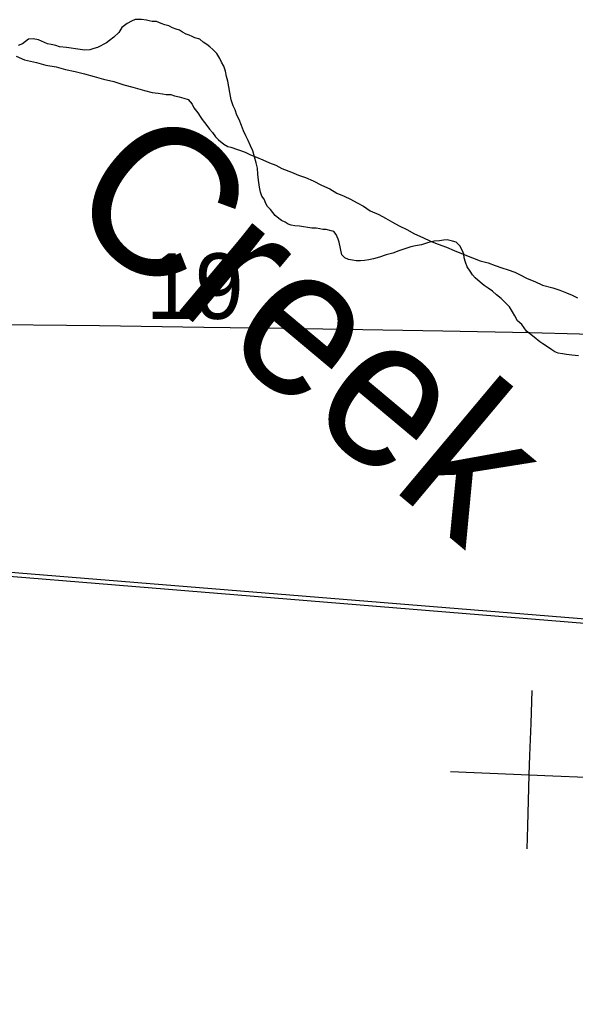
# Model space of a CAD drawing. Extents: x 2.4 to 73.1, y 4.5 to 25.6.
# Drawn here: x 43.3364 to 43.5136, y 22.6682 to 22.9785 of the extents above; entities that cross this region are included whole.
import ezdxf

# ---------------------------------------------------------------- set-up
doc = ezdxf.new("R2010")
doc.units = 0
for name, color, linetype in [('GM_X_City_Street', 7, 'Continuous'), ('GM_X_County_Road', 7, 'Continuous'), ('GM_X_Minor_River', 7, 'Continuous'), ('GM_X_Minor_River_Text', 7, 'Continuous'), ('GM_X_Rail_Line', 7, 'Continuous'), ('GM_X_Section_Text', 7, 'Continuous'), ('GM_X_Township_Road', 7, 'Continuous')]:
    doc.layers.add(name, color=color, linetype=linetype)

msp = doc.modelspace()

# ---------------------------------------------------------------- linework, layer by layer
at = {"layer": 'GM_X_City_Street'}
for points in [[(43.49817, 22.71425), (43.49833, 22.72146), (43.49869, 22.73368), (43.49881, 22.73784), (43.49904, 22.74401), (43.4994, 22.75422), (43.49971, 22.76476)], [(43.47378, 22.7389), (43.49881, 22.73784), (43.50632, 22.73753), (43.51684, 22.7371), (43.52523, 22.73676), (43.53189, 22.73649), (43.53791, 22.73629), (43.55783, 22.73547), (43.56365, 22.7352), (43.5755, 22.73465), (43.58264, 22.73435), (43.59318, 22.73375), (43.59581, 22.7336)]]:
    msp.add_lwpolyline(points, dxfattribs=at)
at = {"layer": 'GM_X_County_Road'}
msp.add_lwpolyline([(43.14102, 22.88342), (43.14961, 22.88333), (43.21737, 22.8826), (43.26306, 22.88209), (43.31964, 22.88148), (43.36191, 22.88099), (43.39517, 22.88055), (43.42034, 22.88019), (43.47132, 22.87935), (43.49898, 22.87879), (43.53067, 22.87796), (43.56082, 22.87738), (43.61366, 22.87642), (43.63354, 22.876), (43.6388, 22.87604), (43.64273, 22.87639), (43.64574, 22.8768)], dxfattribs=at)
at = {"layer": 'GM_X_Minor_River'}
for points in [[(43.40636, 22.94667), (43.40562, 22.94801), (43.40507, 22.94972), (43.40452, 22.95106), (43.40416, 22.95202), (43.40379, 22.95297), (43.40362, 22.95412), (43.40345, 22.95526), (43.40275, 22.95888), (43.40239, 22.96041), (43.40204, 22.96212), (43.40149, 22.96365), (43.40075, 22.96499), (43.4002, 22.96614), (43.39927, 22.96768), (43.39796, 22.96903), (43.39702, 22.9698), (43.39608, 22.97058), (43.39496, 22.97136), (43.39383, 22.97232), (43.39231, 22.97273), (43.39137, 22.97312), (43.39042, 22.97352), (43.38948, 22.97391), (43.38835, 22.9745), (43.38741, 22.97509), (43.38627, 22.97549), (43.38514, 22.97588), (43.38401, 22.97647), (43.38268, 22.97687), (43.38155, 22.97727), (43.38003, 22.97787), (43.3787, 22.97789), (43.37775, 22.97809), (43.37681, 22.9783), (43.37529, 22.97851), (43.37415, 22.97853), (43.3732, 22.97855), (43.37205, 22.97799), (43.3707, 22.97726), (43.36897, 22.97595), (43.368, 22.97445), (43.36645, 22.97296), (43.3651, 22.97184), (43.36414, 22.97109), (43.36126, 22.96962), (43.36012, 22.96926), (43.35878, 22.9689), (43.35726, 22.96873), (43.35574, 22.96895), (43.35422, 22.96916), (43.35289, 22.96937), (43.35137, 22.96959), (43.3491, 22.96981), (43.34796, 22.97021), (43.34645, 22.97062), (43.34531, 22.97083), (43.34436, 22.97122), (43.34342, 22.97162), (43.34247, 22.97201), (43.34077, 22.97242), (43.33924, 22.97225), (43.33732, 22.97076), (43.33598, 22.97022)], [(43.33535, 22.96685), (43.338, 22.96567), (43.34179, 22.96485), (43.34482, 22.96404), (43.34804, 22.96342), (43.35107, 22.96261), (43.3541, 22.96199), (43.35713, 22.96118), (43.36016, 22.96037), (43.36319, 22.95956), (43.36642, 22.95875), (43.36963, 22.95775), (43.37247, 22.95695), (43.37626, 22.95593), (43.37872, 22.95533), (43.38062, 22.95511)], [(43.38062, 22.95511), (43.38195, 22.95489), (43.38309, 22.95469), (43.38461, 22.95466), (43.38574, 22.95426), (43.38726, 22.95386), (43.38877, 22.95346), (43.3901, 22.95305), (43.39141, 22.95151), (43.39196, 22.95036), (43.39327, 22.94882), (43.39401, 22.94767), (43.39456, 22.94671), (43.39606, 22.94479), (43.39699, 22.94363), (43.39792, 22.94248), (43.39885, 22.94113), (43.39979, 22.94017), (43.40148, 22.93881), (43.4028, 22.93803), (43.40374, 22.93783), (43.40828, 22.93623), (43.40998, 22.93545), (43.41187, 22.93466), (43.41395, 22.93386), (43.41603, 22.93288), (43.41811, 22.93209), (43.41999, 22.93111), (43.42302, 22.92992), (43.42529, 22.92893), (43.42756, 22.92814), (43.43001, 22.92715), (43.43265, 22.92577), (43.4353, 22.92459), (43.43756, 22.92323), (43.43983, 22.92224), (43.4419, 22.92126), (43.44398, 22.92008), (43.44605, 22.9191), (43.44812, 22.91755), (43.45095, 22.91636), (43.45303, 22.91519), (43.45529, 22.91401), (43.45736, 22.91284), (43.45982, 22.91166), (43.46227, 22.91029), (43.46491, 22.90911), (43.46737, 22.90793), (43.46983, 22.90694), (43.47247, 22.90595), (43.47493, 22.90496), (43.47833, 22.90357), (43.48079, 22.90258), (43.48324, 22.90159), (43.48571, 22.90098), (43.48798, 22.90019), (43.49006, 22.89939), (43.49214, 22.89879), (43.49422, 22.898), (43.49592, 22.89721), (43.49818, 22.89603), (43.50064, 22.89504), (43.50309, 22.89386), (43.50631, 22.89305), (43.50858, 22.89226), (43.51066, 22.89146), (43.51255, 22.89067), (43.51425, 22.88989)], [(43.51453, 22.8714), (43.51244, 22.87162), (43.51073, 22.87184), (43.5094, 22.87205), (43.50807, 22.87226), (43.50694, 22.87266), (43.506, 22.87325), (43.5043, 22.87441), (43.50317, 22.87519), (43.50223, 22.87578), (43.50035, 22.87733), (43.49791, 22.87927), (43.49642, 22.88138), (43.49511, 22.88254), (43.49419, 22.88408), (43.49345, 22.88542), (43.49252, 22.88695), (43.49121, 22.8883), (43.4899, 22.88965), (43.4884, 22.89082), (43.48708, 22.89198), (43.48577, 22.89295), (43.48445, 22.89373), (43.48314, 22.89489), (43.48164, 22.89625), (43.4807, 22.89721), (43.47996, 22.89836), (43.47903, 22.89971), (43.47848, 22.90124), (43.47812, 22.90257), (43.47795, 22.90372), (43.47759, 22.90486), (43.47666, 22.9064), (43.47554, 22.90755), (43.4744, 22.90795), (43.4727, 22.90836), (43.47155, 22.90819), (43.47022, 22.90802), (43.46851, 22.90786), (43.46641, 22.90732), (43.46449, 22.90678), (43.46259, 22.90643), (43.46106, 22.90608), (43.45953, 22.90553), (43.45724, 22.90481), (43.45532, 22.90408), (43.45322, 22.90354), (43.45112, 22.90282), (43.44921, 22.90228), (43.44768, 22.90192), (43.44635, 22.90175), (43.44501, 22.90159), (43.44368, 22.90161), (43.44255, 22.90181), (43.44122, 22.90203), (43.44009, 22.90262), (43.43915, 22.90358), (43.43826, 22.90758), (43.4379, 22.90854), (43.43735, 22.91007), (43.4366, 22.91103), (43.43566, 22.91124), (43.43414, 22.91164), (43.433, 22.91166), (43.43205, 22.91186), (43.43092, 22.91207), (43.42958, 22.91209), (43.42826, 22.9123), (43.42693, 22.91252), (43.4256, 22.91273), (43.42408, 22.91275), (43.42294, 22.91296), (43.422, 22.91335), (43.42106, 22.91394), (43.41992, 22.91453), (43.41898, 22.91511), (43.41786, 22.91608), (43.41711, 22.91704), (43.41636, 22.91801), (43.41543, 22.91897), (43.41487, 22.91993), (43.41432, 22.92127), (43.41358, 22.92223), (43.41322, 22.92357), (43.41286, 22.92509), (43.41252, 22.92738), (43.41236, 22.92928), (43.4122, 22.93118), (43.41185, 22.9329), (43.4113, 22.93481), (43.41076, 22.93671), (43.41003, 22.93825), (43.40929, 22.93997), (43.40856, 22.9415), (43.40782, 22.94303), (43.40709, 22.94475), (43.40636, 22.94667)]]:
    msp.add_lwpolyline(points, dxfattribs=at)
at = {"layer": 'GM_X_Rail_Line'}
for points in [[(43.10049, 22.82014), (43.59444, 22.77983), (43.70527, 22.77106), (43.84337, 22.76074), (44.04881, 22.74253), (44.09264, 22.73846), (44.202, 22.71816), (44.34439, 22.69329), (44.57635, 22.64874), (44.598, 22.64503), (44.61841, 22.64255), (44.63758, 22.64008), (44.65552, 22.6376), (44.6716, 22.6376), (44.69696, 22.63884), (44.72294, 22.64131), (44.7749, 22.65183)], [(43.10059, 22.82138), (43.5965, 22.78107), (43.70538, 22.77237), (43.84347, 22.76198), (44.04953, 22.74407), (44.09282, 22.73969), (44.20223, 22.71947), (44.34462, 22.69451), (44.57657, 22.64996), (44.59818, 22.64626), (44.61856, 22.64379), (44.63775, 22.64131), (44.65561, 22.63884), (44.67157, 22.63884), (44.69688, 22.64008), (44.72276, 22.64254), (44.77464, 22.65305)]]:
    msp.add_lwpolyline(points, dxfattribs=at)
at = {"layer": 'GM_X_Township_Road'}
msp.add_lwpolyline([(43.14102, 22.88342), (43.14961, 22.88333), (43.21737, 22.8826), (43.26306, 22.88209), (43.31964, 22.88148), (43.36191, 22.88099), (43.39517, 22.88055), (43.42034, 22.88019), (43.47132, 22.87935), (43.49898, 22.87879), (43.53067, 22.87796), (43.56082, 22.87738), (43.61366, 22.87642), (43.63354, 22.876), (43.6388, 22.87604), (43.64273, 22.87639), (43.64574, 22.8768)], dxfattribs=at)

# ---------------------------------------------------------------- texts
at = {"layer": 'GM_X_Minor_River_Text'}
msp.add_text('Creek', height=0.047377, rotation=320.0397, dxfattribs=at).set_placement((43.3489, 22.91786))
at = {"layer": 'GM_X_Section_Text'}
msp.add_text('19', height=0.020928, rotation=0, dxfattribs=at).set_placement((43.37666, 22.88312))

doc.saveas('drawing.dxf')
